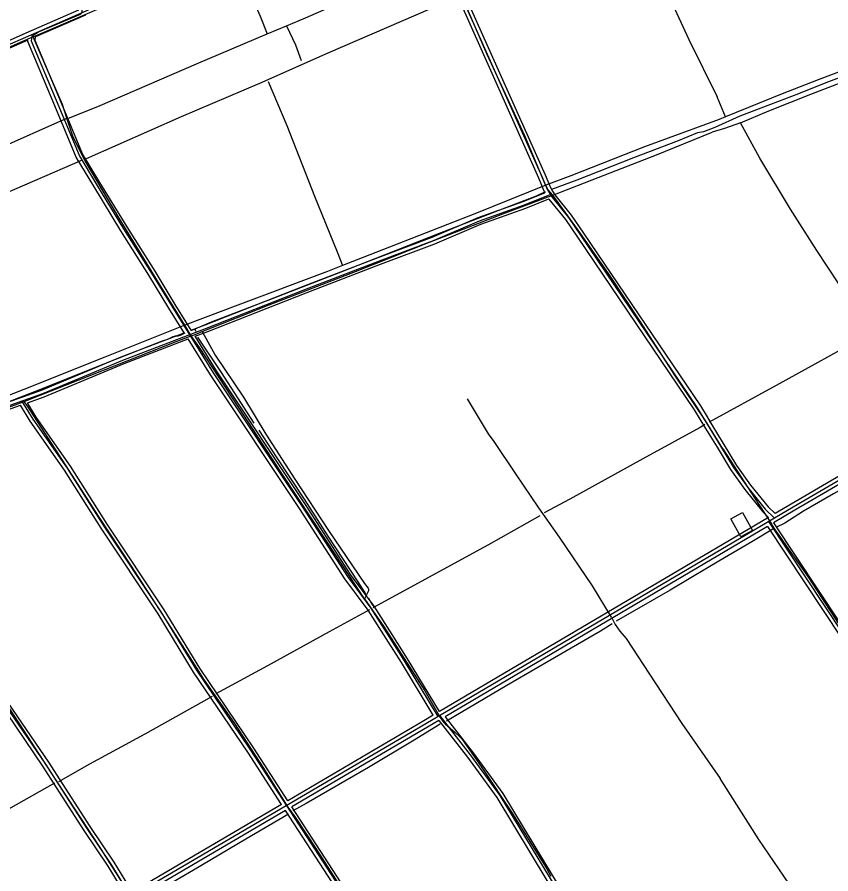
# Model space of a CAD drawing. Extents: x 3424494 to 3462436, y 522220 to 547718.
# Drawn here: x 3430049 to 3433422, y 540326 to 543878 of the extents above; entities that cross this region are included whole.
import ezdxf

# ---------------------------------------------------------------- set-up
doc = ezdxf.new("R2010")
doc.units = 0
for name, color, linetype in [('V-BLDG-OTLN', 7, 'Continuous'), ('V-DTCH-CNTR', 7, 'Continuous'), ('V-ROAD-CNTR', 7, 'Continuous'), ('V-TOPO-SHOR', 7, 'Continuous')]:
    doc.layers.add(name, color=color, linetype=linetype)

msp = doc.modelspace()

# ---------------------------------------------------------------- linework, layer by layer
at = {"layer": 'V-BLDG-OTLN'}
msp.add_lwpolyline([(3433056, 541824.2), (3433097.3, 541749.7), (3433049.6, 541723.2), (3433008.2, 541797.7)], close=True, dxfattribs=at)
at = {"layer": 'V-DTCH-CNTR'}
msp.add_line((3432986.1, 543464.7), (3432950.6, 543547.7), dxfattribs=at)
for points in [[(3432606.8, 544275.5), (3432724.1, 544022.4), (3432833.2, 543785.1), (3432950.6, 543547.7)], [(3430115.7, 543795.4), (3430251.1, 543854), (3430341.1, 543892.8), (3430589.7, 544000.1), (3430893.3, 544134.9), (3430935.8, 544154.3), (3430989.1, 544178.7)], [(3428560.3, 542720.7), (3428643.2, 542756.6), (3428789.6, 542824), (3428860.3, 542856.1), (3429094.2, 542958.4), (3429415.6, 543095.8), (3429551.1, 543152.3), (3429643.4, 543190.7), (3429962.1, 543328.8), (3430255.5, 543459.2), (3430265.7, 543460.5), (3430392.9, 543511), (3430792.3, 543684.8), (3431085.1, 543808.1), (3431165.4, 543842), (3431244.4, 543875.3), (3431592.5, 544028.9), (3431831.2, 544134.6), (3431853.8, 544143.4), (3431871.3, 544151.4)], [(3430935.8, 544154.3), (3430976.3, 544069.5), (3431018, 543969.6), (3431057.1, 543881.4), (3431085.1, 543808.1)], [(3432269.4, 543139.3), (3432250.4, 543161.9), (3432240.5, 543180.8), (3432238.2, 543185.2), (3432153.4, 543386.2), (3431997.7, 543723.5), (3431902.1, 543943)], [(3433996.1, 543861.5), (3433843.2, 543799.9), (3433629, 543716.4), (3433370, 543617.1)], [(3431165.4, 543842), (3431202.5, 543762.6), (3431226.7, 543697.7)], [(3431489.4, 541466.4), (3431333.1, 541704.1), (3431144.4, 541990.3), (3430968.5, 542259.4), (3430804.8, 542508), (3430771.2, 542556.2), (3430743.8, 542600.8), (3430650.8, 542752.6), (3430471.7, 543044.3), (3430331.1, 543282.5), (3430281.9, 543379.7), (3430273.1, 543404.3), (3430255.5, 543459.2), (3430237.6, 543515), (3430164.2, 543684.6), (3430115.7, 543795.4), (3429806.6, 543660), (3429458.5, 543511.2), (3429413.2, 543491.7), (3429017.3, 543320.6), (3428941.9, 543287.8), (3428717.2, 543190), (3428681.5, 543174.5), (3428558.7, 543120.1)], [(3433047.6, 543439.1), (3433165.2, 543489.6), (3433339.3, 543558.5), (3433561.6, 543643.6)], [(3431090.4, 543610.5), (3431167.9, 543428.5), (3431281.5, 543135.9), (3431375.7, 542904.8), (3431398.5, 542848.3)], [(3433370, 543617.1), (3433220.7, 543559.7), (3432986.1, 543464.7), (3432959.5, 543454)], [(3432959.5, 543454), (3432649.8, 543339.8), (3432344.9, 543219.4), (3432240.5, 543180.8), (3431953.3, 543064.4), (3431592.3, 542923.9), (3431398.5, 542848.3), (3431335.2, 542823.7), (3430964.6, 542683.9), (3430743.8, 542600.8), (3430412.9, 542467.6), (3430076.4, 542333.7), (3429977.1, 542294.7), (3429862.4, 542249.7), (3429569.8, 542136.7), (3429379, 542062.7), (3429336.4, 542047.5), (3429144.3, 541975.6), (3428746.4, 541824.3), (3428564.3, 541753.7)], [(3433847, 542170.3), (3433806.3, 542236.9), (3433692.7, 542415.8), (3433594.7, 542558), (3433576.7, 542585.6), (3433530.5, 542656.1), (3433455.5, 542771.7), (3433364.8, 542909.8), (3433255, 543081.9), (3433127.7, 543292.6), (3433047.6, 543439.1), (3432980.9, 543415.4), (3432930.6, 543400.4)], [(3431471, 540146.5), (3431291.8, 540426.5), (3431202.5, 540560.1), (3431172.4, 540602.3), (3431072.3, 540763.2), (3430951.2, 540948.7), (3430823.3, 541133), (3430786.1, 541191.9), (3430654.3, 541398.6), (3430520.3, 541605.4), (3430389.8, 541804.7), (3430249.1, 542021.1), (3430090.2, 542267.6), (3430078, 542284.7), (3430302.3, 542372.8), (3430708.4, 542532.2), (3430771.2, 542556.2), (3430787.7, 542562.5), (3430816.8, 542574.1), (3431093.4, 542684.9), (3431451.7, 542823.4), (3431758.7, 542945.2), (3432062.3, 543062.2), (3432251, 543132.1), (3432269.4, 543139.3), (3432458.1, 543213.4), (3432699.5, 543306.9), (3432930.6, 543400.4)], [(3432975.1, 542088.2), (3432901.4, 542206), (3432778.2, 542389.5), (3432630.8, 542618.2), (3432503.6, 542810), (3432372.3, 542998.3), (3432269.4, 543139.3)], [(3430816.8, 542574.1), (3430870.8, 542476.2), (3430987.9, 542302.3), (3431080.5, 542148.3), (3431200.2, 541962.7), (3431340.2, 541749.7), (3431489.7, 541529.9), (3431503.9, 541510), (3431505.3, 541505.9), (3431505.9, 541498.4), (3431489.4, 541466.4), (3431568.5, 541352.1), (3431739, 541084.3), (3431803, 540973.7), (3431817.2, 540954.6), (3431824, 540947.7), (3431865.4, 540912), (3431883, 540894.8), (3431892.5, 540885.2), (3431975.1, 540766.7), (3432103.6, 540572.9), (3432245.6, 540346.3), (3432261.8, 540316.2)], [(3428596.3, 541706.4), (3428838.4, 541802.6), (3429115.3, 541912.3), (3429234.9, 541958), (3429323.8, 541994.3), (3429357.6, 542007.3), (3429406.9, 542027.5), (3429452.7, 542046.3), (3429634.5, 542115.6), (3429961.3, 542240.6), (3430078, 542284.7)], [(3432512.6, 541390.3), (3432434.2, 541519.7), (3432296.9, 541721.7), (3432211.6, 541843.7), (3432116.2, 541984.1), (3432026.2, 542118.3), (3432003.9, 542149.8), (3431916.7, 542294.9)], [(3432975.1, 542088.2), (3433123.3, 541857), (3433176.2, 541777.1)], [(3434137.8, 540333.2), (3434080.2, 540416.9), (3433958.1, 540600.2), (3433844.9, 540776.8), (3433746.6, 540923), (3433612.4, 541126.9), (3433475.3, 541333.5), (3433328.4, 541558.8), (3433248.4, 541671.6), (3433207.5, 541729.4), (3433190.8, 541754.4), (3433176.2, 541777.1)], [(3432512.6, 541390.3), (3432528.8, 541359.5), (3432547.1, 541332.1), (3432573.5, 541301.3), (3432670.2, 541153.4), (3432804.9, 540948.6), (3432963.2, 540721.2)], [(3429924.2, 541152.2), (3430073.7, 540922.1), (3430236.7, 540671.5), (3430388.9, 540438.6), (3430501.8, 540262.7), (3430528.4, 540224), (3430595.4, 540121.2), (3430734.7, 539913), (3430909.9, 539641.2), (3431070.2, 539392), (3431111.4, 539323.5), (3431256.8, 539096.9), (3431398.8, 538873.6), (3431494.8, 538716.9), (3431514.4, 538691)], [(3433489.5, 539929.1), (3433477.3, 539945), (3433459, 539974.6), (3433310.5, 540193.8), (3433124.5, 540468.7), (3433006.9, 540653.8), (3432963.2, 540721.2)]]:
    msp.add_lwpolyline(points, dxfattribs=at)
at = {"layer": 'V-ROAD-CNTR'}
for points in [[(3431551.2, 545229.9), (3431835.5, 544439.5), (3431852.1, 544398.5), (3431856.9, 544344.2), (3431868.5, 544181.1), (3431871.4, 544094.4), (3431881.4, 544033), (3431882.9, 543995.5), (3431894, 543958.2), (3432224.5, 543217.6), (3432246.3, 543164.2), (3432265.6, 543132.2), (3432334.5, 543047.5), (3432384.4, 542973.8), (3432868.9, 542257.9), (3432892.3, 542219.1), (3432916.2, 542179.6), (3432963.3, 542101.9), (3433018.5, 542010.8), (3433077.9, 541928), (3433150.8, 541837.1), (3433189.2, 541800.9)], [(3431792.1, 540976), (3431794.9, 540977.9), (3431654.8, 541209.3), (3431591.2, 541309.4), (3431516.8, 541427.3), (3431419.5, 541558), (3431231.9, 541849.2), (3430863.6, 542402.8), (3430691.4, 542678.9), (3430608, 542816.1), (3430491.9, 542999.6), (3430379.4, 543184.4), (3430307.1, 543303.8), (3430219.8, 543515.8), (3430108.5, 543778.7), (3430111.1, 543800.8), (3430137.3, 543817), (3430311.2, 543890.2), (3430319, 543896.9), (3430317.1, 543918.6), (3430145.4, 544338.9), (3430078.9, 544508.2), (3430049.8, 544605.5)], [(3431799.2, 544540.5), (3430682, 544056.2), (3429832.6, 543683.5), (3428776, 543225.4), (3428556.1, 543130.8)], [(3431879.3, 543954.8), (3431879.9, 543953), (3432210.7, 543211.7), (3432232.8, 543157.5), (3432237.4, 543149.8)], [(3431908.1, 543963.4), (3432238.3, 543223.5), (3432259.7, 543171), (3432268.4, 543156.6)], [(3430303.1, 543906.3), (3430085.8, 543810.9)], [(3430332.2, 543886.3), (3430125.6, 543795.6)], [(3430085.8, 543810.9), (3429826.6, 543697.2), (3428770, 543239.2), (3428694.8, 543206.8)], [(3430093.8, 543781.7), (3429838.6, 543669.7), (3428781.9, 543211.6), (3428728.2, 543188.5)], [(3430742, 542569.4), (3430678.7, 542671), (3430595.3, 542808.2), (3430479.2, 542991.7), (3430366.6, 543176.6), (3430293.7, 543297), (3430205.9, 543510), (3430093.2, 543776.5), (3430093.8, 543781.7)], [(3430770.6, 542580.3), (3430704.2, 542686.7), (3430620.8, 542824), (3430504.7, 543007.6), (3430392.2, 543192.2), (3430320.5, 543310.6), (3430233.6, 543521.5), (3430123.9, 543781), (3430125.6, 543795.6)], [(3435645.9, 543240), (3435226.7, 542994.7), (3434699.7, 542682.6), (3433265.6, 541846), (3431743, 540947.2), (3429942, 539889.8), (3428572.6, 539081)], [(3428561.9, 541707.8), (3428872.4, 541825.7), (3429140, 541930.5), (3429327.9, 541998.9), (3429443.5, 542042.1), (3429856.1, 542211.2), (3430155.2, 542317.5), (3430486.7, 542455.6), (3430834.2, 542588.6), (3431242.4, 542748), (3431550.7, 542867.5), (3431775.8, 542951.2), (3431966.5, 543033.2), (3432153, 543099.1), (3432259.4, 543142.6)], [(3430770.6, 542580.3), (3430828.8, 542602.5), (3431237, 542762), (3431545.4, 542881.5), (3431770.2, 542965.1), (3431961, 543047.2), (3432147.6, 543113.1), (3432237.4, 543149.8)], [(3432268.4, 543156.6), (3432277.9, 543140.9), (3432346.5, 543056.4), (3432396.8, 542982.2), (3432881.5, 542266), (3432905.2, 542226.9), (3432929.1, 542187.4), (3432976.2, 542109.7), (3433031, 542019.1), (3433089.9, 541937), (3433161.9, 541847.3), (3433191.3, 541819.5)], [(3430786.8, 542554.4), (3430839.6, 542574.6), (3431247.9, 542734), (3431556, 542853.5), (3431781.4, 542937.2), (3431971.9, 543019.2), (3432158.3, 543085.1), (3432253.2, 543123.8)], [(3432253.2, 543123.8), (3432253.3, 543123.6), (3432322.4, 543038.5), (3432372, 542965.4), (3432856.2, 542249.8), (3432879.5, 542211.4), (3432903.4, 542171.9), (3432950.5, 542094.1), (3433005.9, 542002.6), (3433065.9, 541918.9), (3433139.8, 541826.9), (3433164.4, 541803.7)], [(3429361.4, 542027.4), (3429438, 542056), (3429850.8, 542225.2), (3430149.8, 542331.5), (3430481.1, 542469.5), (3430742, 542569.4)], [(3430091.5, 542278.9), (3430160.6, 542303.5), (3430492.3, 542441.7), (3430758.2, 542543.4)], [(3431774.2, 540983.1), (3431642, 541201.4), (3431578.5, 541301.4), (3431504.4, 541418.8), (3431407.1, 541549.4), (3431219.3, 541841), (3430851, 542394.7), (3430758.2, 542543.4)], [(3431800.1, 540998.3), (3431667.5, 541217.2), (3431603.8, 541317.5), (3431529.2, 541435.8), (3431431.8, 541566.5), (3431244.4, 541857.4), (3430876.2, 542410.9), (3430786.8, 542554.4)], [(3432926.6, 537904.1), (3432547.3, 538499.2), (3432502.3, 538566.9), (3431632.7, 539890), (3431017.4, 540837.9), (3430793.5, 541170.4), (3430646, 541412.4), (3430410.3, 541767.2), (3430258.4, 542008.2), (3430115.2, 542210.8), (3430069.2, 542286.9)], [(3429378.7, 542001.9), (3429449, 542028.1), (3429861.5, 542197.2), (3430062.7, 542268.6)], [(3431145.1, 540613.6), (3431004.9, 540829.6), (3430780.9, 541162.3), (3430633.3, 541404.3), (3430397.7, 541759), (3430245.9, 541999.9), (3430102.7, 542202.6), (3430062.7, 542268.6)], [(3431171, 540628.8), (3431029.9, 540846.1), (3430806.2, 541178.5), (3430658.7, 541420.5), (3430422.9, 541775.3), (3430270.9, 542016.6), (3430127.8, 542219), (3430091.5, 542278.9)], [(3433841.7, 542199.5), (3433258, 541858.9), (3433191.3, 541819.5)], [(3433830.9, 542158.4), (3433273.2, 541833), (3433185.2, 541781.1)], [(3429378.7, 542001.9), (3429441.3, 541909.5), (3429782.3, 541396.7), (3429994.3, 541060.1), (3430178.9, 540788.7), (3430236.1, 540699.6), (3430350.5, 540522.2), (3430450.2, 540374.1), (3430526.3, 540250.3)], [(3429351.2, 541989), (3429416.4, 541892.8), (3429757.1, 541380.4), (3429969.2, 541043.7), (3430153.9, 540772.1), (3430210.9, 540683.4), (3430325.5, 540505.7), (3430424.9, 540357.8), (3430500.4, 540235.1)], [(3433164.4, 541803.7), (3431800.1, 540998.3)], [(3433164, 541786), (3434092.5, 540385.1), (3434116.8, 540353.8), (3434140.4, 540342.6), (3434174.7, 540285), (3434348.1, 540007.3), (3434493, 539773.6), (3434547.1, 539689.2), (3434714.8, 539434.6), (3434781.7, 539337.7)], [(3433159.3, 541765.9), (3431823.2, 540977.1)], [(3433159.3, 541765.9), (3434080.3, 540376.4), (3434108.4, 540340.1)], [(3433185.2, 541781.1), (3434104.7, 540393.9), (3434126.5, 540365.8), (3434139.6, 540359.6)], [(3429981.8, 541051.9), (3430166.4, 540780.4), (3430223.5, 540691.5), (3430338, 540513.9), (3430437.5, 540366), (3430542.9, 540194.7), (3430632.7, 540066.1), (3431010, 539478.5), (3431251.2, 539097.6), (3431447.4, 538786.8), (3431477.1, 538737.6), (3431550.8, 538628.6), (3431714.1, 538374.7), (3431822.7, 538215), (3431874, 538130.2), (3431975.2, 537993.8), (3432219.8, 537616.6), (3432332.5, 537440.3)], [(3431774.2, 540983.1), (3431735.4, 540960.1), (3431171, 540628.8)], [(3431806.1, 540984.5), (3431800.8, 540981.4), (3431927.7, 540818.7), (3432049.9, 540650.1), (3432258.3, 540306), (3432312.9, 540215.9), (3432376.4, 540111), (3432650.9, 539695.3), (3432741.9, 539545.1), (3432793.5, 539459.9), (3432908.4, 539319.9), (3433050.8, 539100), (3433105.1, 538993.8), (3433129.6, 538940.8), (3433176.9, 538862.8), (3433239.4, 538769.9), (3433425.4, 538477), (3433507.4, 538351.7)], [(3431823.2, 540977.1), (3431939.7, 540827.7), (3432062.5, 540658.4), (3432271.2, 540313.7), (3432325.7, 540223.6), (3432389.1, 540119), (3432663.6, 539703.3), (3432754.7, 539552.9), (3432780.9, 539509.7)], [(3431797.1, 540961.7), (3431750.6, 540934.3), (3431187.4, 540603.6)], [(3431797.1, 540961.7), (3431915.7, 540809.7), (3432037.4, 540641.8), (3432245.5, 540298.2), (3432300.1, 540208.1), (3432363.7, 540103), (3432638.3, 539687.3), (3432729, 539537.4), (3432755.5, 539493.7)], [(3431145.1, 540613.6), (3430526.3, 540250.3)], [(3431161.5, 540588.4), (3430542, 540224.7)], [(3432132.2, 539102.7), (3431620.1, 539881.8), (3431161.5, 540588.4)], [(3432157.6, 539118.7), (3431645.2, 539898.2), (3431187.4, 540603.6)]]:
    msp.add_lwpolyline(points, dxfattribs=at)
at = {"layer": 'V-TOPO-SHOR'}
for p, q in [((3430791.4, 542574.3), (3430786.3, 542584.6)), ((3432900.6, 542188.3), (3432880, 542176.6))]:
    msp.add_line(p, q, dxfattribs=at)
for points in [[(3431865.9, 544131.3), (3431867.6, 544000), (3431873.7, 543965.9), (3431873.7, 543959.6), (3431762.4, 543912.3), (3431337.2, 543728), (3431053.8, 543602.3), (3430728.6, 543464.1), (3430335.1, 543289.8)], [(3434089.8, 543869.2), (3434068.8, 543861.1), (3434056, 543857.1), (3434032.1, 543846.5), (3433997.5, 543836), (3433948.1, 543817), (3433881.4, 543788.2), (3433729.5, 543730.7), (3433632.3, 543694.3), (3433523.2, 543651), (3433401.3, 543605.2), (3433288.4, 543559.8), (3433171.9, 543514.9), (3433045.1, 543466.7), (3432940.9, 543419.7), (3432894.5, 543402.7)], [(3432894.5, 543402.7), (3432869.2, 543398.1), (3432789.2, 543365.1), (3432604.6, 543293.8), (3432370.1, 543201.7), (3432264.8, 543162.7)], [(3430318.7, 543284.8), (3429922.6, 543113), (3429727.8, 543027.1), (3429472.2, 542918.8), (3428944.6, 542687.2)], [(3432238.8, 543154), (3432200.5, 543135.8), (3432059.6, 543081.3), (3431798.5, 542980.4), (3431570.8, 542891), (3431391.6, 542821), (3431105.8, 542709.4), (3430853.5, 542612.6), (3430786.3, 542584.6), (3430769.4, 542577.6)], [(3430744.1, 542566.8), (3430724.9, 542557.4), (3430715.4, 542554.7), (3430704.5, 542554.8), (3430694.9, 542552.8), (3430689.4, 542550.1), (3430683.3, 542546), (3430673, 542541.3), (3430649.8, 542534.6), (3430600.5, 542515.1), (3430405, 542437.1), (3430145.8, 542334.1), (3430035.7, 542290.4), (3429995.4, 542274.3), (3429958.5, 542264.2), (3429816.3, 542206.4), (3429613.9, 542128.4), (3429381.4, 542037.6), (3429371.1, 542034.8), (3429359.5, 542031.6)], [(3431031.4, 542194.9), (3430896.2, 542403.8), (3430798.8, 542551)], [(3433581.6, 542563.1), (3433195.7, 542350.1), (3432917.5, 542198.4)], [(3432880, 542176.6), (3432643.2, 542046.3), (3432340, 541879.5), (3432234.6, 541822.8)], [(3431051.6, 542165.5), (3431123.3, 542054.6), (3431239.7, 541878.6), (3431337.8, 541725.9), (3431460.9, 541536.9), (3431493.3, 541486.9)], [(3433845.8, 542143.8), (3433782.8, 542105.6), (3433674.9, 542041.3), (3433544.4, 541964.1), (3433433.2, 541901.5), (3433308.9, 541830), (3433231, 541780), (3433195, 541762)], [(3432215.5, 541809.9), (3432000.5, 541689), (3431754.2, 541554.6), (3431529.3, 541430.7), (3431524.9, 541428.3)], [(3433182.5, 541754.3), (3433094.4, 541702.7), (3432958.1, 541621.4), (3432914.1, 541596.3)], [(3432914.1, 541596.3), (3432756.7, 541502.4), (3432532.9, 541373.3)], [(3431506.2, 541469.1), (3431519, 541443.8), (3431529.3, 541430.7)], [(3431509.9, 541420.2), (3431342.9, 541328.4), (3431086.9, 541187.9), (3430873.4, 541071.8)], [(3432515.7, 541362.5), (3432467.1, 541331.4), (3432250.8, 541206.4), (3432079, 541107.1), (3431829.2, 540959.1)], [(3430857.6, 541061), (3430579.1, 540904.3), (3430349.8, 540780.7), (3430221.2, 540707.8)], [(3431803.2, 540945.6), (3431688.8, 540875.3), (3431506.1, 540766.5), (3431248, 540617.8), (3431192.6, 540587.5)], [(3430204.1, 540701), (3429981.6, 540575.4), (3429604.5, 540366), (3429580.7, 540354.3), (3429573.1, 540350.5)], [(3431174.8, 540573.2), (3430996.8, 540469.2), (3430779.8, 540340.8), (3430553.2, 540208.3)]]:
    msp.add_lwpolyline(points, dxfattribs=at)

doc.saveas('drawing.dxf')
